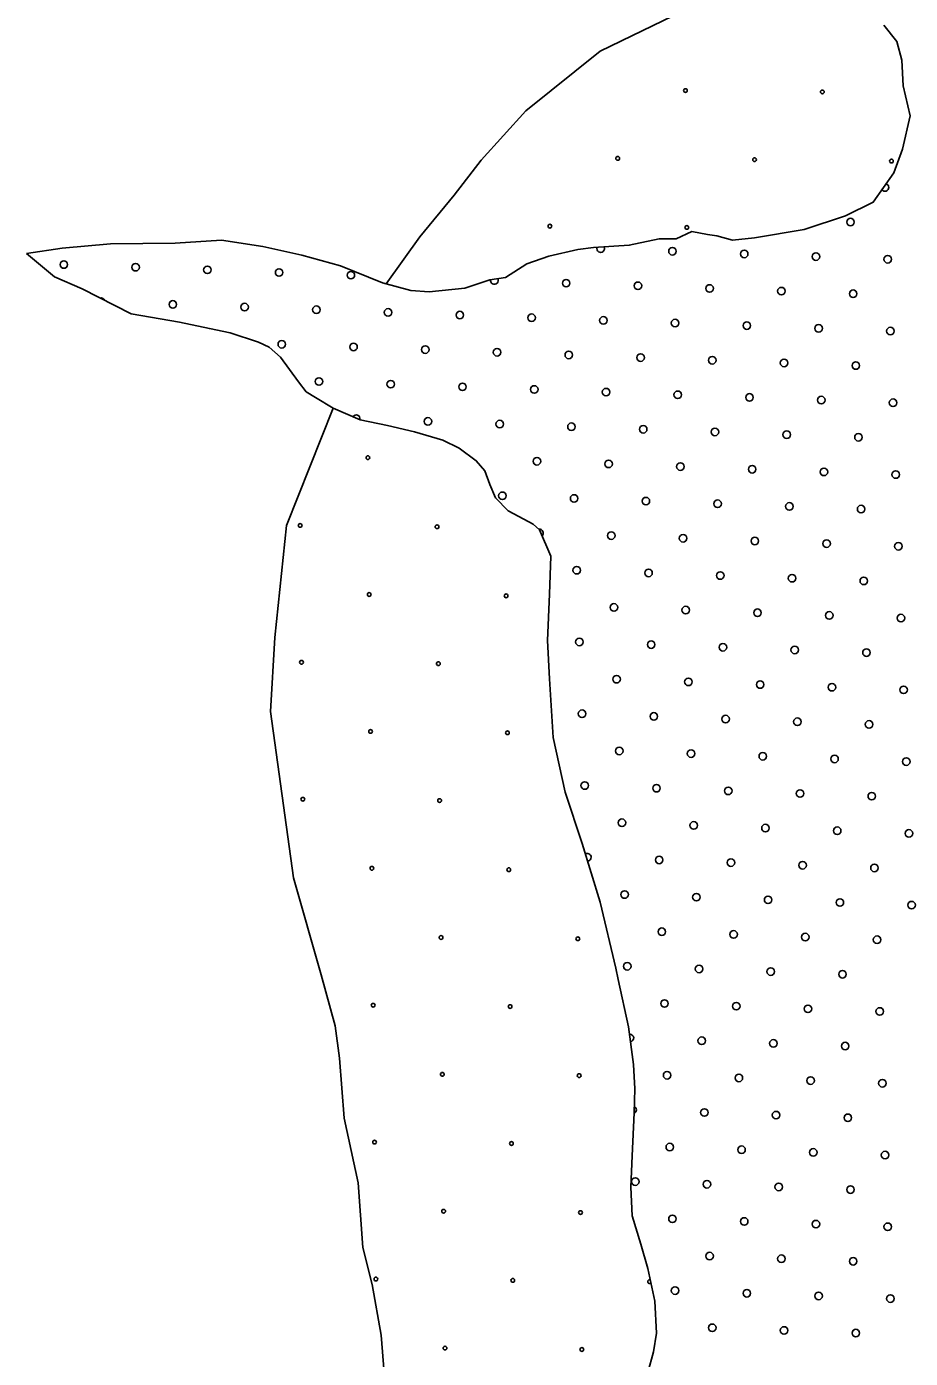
# Model space of a CAD drawing. Extents: x 1788175 to 1969470, y 584502 to 738744.
# Drawn here: x 1797994 to 1800477, y 714890 to 718631 of the extents above; entities that cross this region are included whole.
import ezdxf

# ---------------------------------------------------------------- set-up
doc = ezdxf.new("R2010")
doc.units = 0
for name, color, linetype in [('DESIGN - EROSION CONTROL - Devices', 7, 'Continuous'), ('DESIGN - SCRATCH - User 1', 7, 'Continuous'), ('DESIGN - TRAFFIC CONTROL PERMANENT - Pavement Marking Text', 7, 'Continuous'), ('DESIGN - TRANSPORTATION - Edge of Traveled Way', 7, 'Continuous')]:
    doc.layers.add(name, color=color, linetype=linetype)

msp = doc.modelspace()

# ---------------------------------------------------------------- linework, layer by layer
at = {"layer": 'DESIGN - EROSION CONTROL - Devices'}
for centre in [(1799845.3, 718451), (1800229.9, 718447.3), (1799654.9, 718260.6), (1800039.5, 718256.9), (1800424, 718253.1), (1799464.5, 718070.2), (1799849.1, 718066.5), (1798953.1, 717419.8), (1798762.7, 717229.4), (1799147.3, 717225.7), (1798956.8, 717035.3), (1799341.4, 717031.6), (1798766.4, 716844.9), (1799151, 716841.1), (1798960.6, 716650.7), (1799345.1, 716647), (1798770.2, 716460.3), (1799154.7, 716456.6), (1798964.3, 716266.2), (1799348.9, 716262.4), (1799158.5, 716072), (1799543, 716068.3), (1798968, 715881.6), (1799352.6, 715877.9), (1799162.2, 715687.5), (1799546.7, 715683.8), (1798971.8, 715497.1), (1799356.3, 715493.3), (1799165.9, 715302.9), (1799550.5, 715299.2), (1798975.5, 715112.5), (1799360.1, 715108.8), (1799169.7, 714918.4), (1799554.2, 714914.6)]:
    msp.add_circle(centre, 5.28, dxfattribs=at)
msp.add_arc((1799744.6, 715105.1), 5.28, 68.7165, 315.7773, dxfattribs=at)
at = {"layer": 'DESIGN - SCRATCH - User 1'}
for points in [[(1799004.3, 717908.2), (1799099, 718040), (1799195.3, 718157), (1799271.4, 718255.8), (1799397, 718394), (1799606.1, 718561.3), (1799870.8, 718690.1), (1799979.4, 718764.7), (1800238.5, 718885.9)], [(1797994.2, 717993.7), (1798094.2, 718007.9), (1798230.1, 718020.1), (1798412, 718022.4), (1798541.9, 718030.6), (1798657.8, 718012.8), (1798767.8, 717988.9), (1798875.7, 717959.1), (1798993.7, 717911.2), (1799073.6, 717889.3), (1799125.6, 717885.3), (1799225.5, 717895.5), (1799295.5, 717919.6), (1799339.5, 717925.7), (1799399.4, 717963.9), (1799461.4, 717986), (1799543.3, 718004.1), (1799587.3, 718010.2), (1799687.3, 718016.4), (1799771.2, 718034.5), (1799819.2, 718034.6), (1799863.2, 718054.7), (1799907.1, 718046.8), (1799933.1, 718042.8), (1799977.1, 718030.9), (1800039.1, 718037), (1800179, 718061.2), (1800294.9, 718099.4), (1800372.9, 718137.6), (1800430.8, 718219.8), (1800454.8, 718286), (1800476.8, 718380.1), (1800456.8, 718464.2), (1800452.8, 718536.3), (1800438.8, 718588.4), (1800402.8, 718634.4)], [(1800402.8, 718634.4), (1800438.8, 718588.4), (1800452.8, 718536.3), (1800456.8, 718464.2), (1800476.8, 718380.1), (1800454.8, 718286), (1800430.8, 718219.8), (1800372.9, 718137.6), (1800294.9, 718099.4), (1800179, 718061.2), (1800039.1, 718037), (1799977.1, 718030.9), (1799933.1, 718042.8), (1799907.1, 718046.8), (1799863.2, 718054.7), (1799819.2, 718034.6), (1799771.2, 718034.5), (1799687.3, 718016.4), (1799587.3, 718010.2), (1799543.3, 718004.1), (1799461.4, 717986), (1799399.4, 717963.9), (1799339.5, 717925.7), (1799295.5, 717919.6), (1799225.5, 717895.5), (1799125.6, 717885.3), (1799073.6, 717889.3), (1799004.3, 717908.2)], [(1799656.3, 715954.2), (1799649.5, 715985.4), (1799605.5, 716171.6), (1799555.5, 716335.7), (1799507.5, 716479.9), (1799473.5, 716634.1), (1799463.5, 716798.3), (1799457.5, 716906.4), (1799463.5, 717036.6), (1799467.5, 717142.8), (1799435.5, 717216.8), (1799417.5, 717232.8), (1799377.5, 717254.8), (1799347.5, 717270.8), (1799311.5, 717306.8), (1799295.5, 717344.8), (1799281.6, 717382.8), (1799257.6, 717410.9), (1799209.6, 717446.8), (1799163.6, 717468.8), (1799083.6, 717492.7), (1799007.7, 717510.6), (1798931.7, 717526.5), (1798855.8, 717558.4), (1798805.8, 717588.4), (1798779.8, 717604.4), (1798757.8, 717632.4), (1798707.8, 717702.4), (1798675.9, 717730.4), (1798645.9, 717744.4), (1798565.9, 717770.3), (1798507.9, 717782.2), (1798424, 717800.1), (1798288.1, 717824), (1798150.1, 717893.8), (1798072.2, 717927.8), (1797994.2, 717993.7)], [(1799863.7, 712783.1), (1799392.9, 713656.7), (1799029.5, 714461.4), (1798990.5, 714954.6), (1798964.6, 715097.3), (1798938.6, 715201.2), (1798925.6, 715382.9), (1798886.7, 715564.6), (1798873.7, 715733.3), (1798860.7, 715824.1), (1798821.8, 715966.9), (1798743.9, 716239.4), (1798679, 716706.7), (1798692, 716914.3), (1798724.5, 717229.1), (1798855.8, 717558.4)], [(1798855.8, 717558.4), (1798931.7, 717526.5), (1799007.7, 717510.6), (1799083.6, 717492.7), (1799163.6, 717468.8), (1799209.6, 717446.8), (1799257.6, 717410.9), (1799281.6, 717382.8), (1799295.5, 717344.8), (1799311.5, 717306.8), (1799347.5, 717270.8), (1799377.5, 717254.8), (1799417.5, 717232.8), (1799435.5, 717216.8), (1799467.5, 717142.8), (1799463.5, 717036.6), (1799457.5, 716906.4), (1799463.5, 716798.3), (1799473.5, 716634.1), (1799507.5, 716479.9), (1799555.5, 716335.7), (1799605.5, 716171.6), (1799649.5, 715985.4), (1799656.3, 715954.2)], [(1799656.3, 715954.2), (1799685.5, 715821.2), (1799699.5, 715715.1), (1799703.5, 715647), (1799701.5, 715578.9), (1799695.5, 715458.7), (1799691.5, 715370.6), (1799695.5, 715290.4), (1799719.5, 715210.4), (1799739.5, 715142.3), (1799759.5, 715050.2), (1799763.5, 714960.1), (1799755.5, 714908), (1799739.5, 714849.9)], [(1799739.5, 714849.9), (1799755.5, 714908), (1799763.5, 714960.1), (1799759.5, 715050.2), (1799739.5, 715142.3), (1799719.5, 715210.4), (1799695.5, 715290.4), (1799691.5, 715370.6), (1799695.5, 715458.7), (1799701.5, 715578.9), (1799703.5, 715647), (1799699.5, 715715.1), (1799685.5, 715821.2), (1799656.3, 715954.2)]]:
    msp.add_lwpolyline(points, dxfattribs=at)
at = {"layer": 'DESIGN - TRAFFIC CONTROL PERMANENT - Pavement Marking Text'}
for centre in [(1800309, 718081.8), (1799808.8, 717999.6), (1798098.8, 717962.3), (1800010.4, 717992.2), (1800212, 717984.7), (1800413.6, 717977.2), (1798300.4, 717954.8), (1798502, 717947.4), (1798703.6, 717939.9), (1798905.2, 717932.4), (1799510.1, 717910), (1799711.7, 717902.6), (1799913.3, 717895.1), (1800114.9, 717887.6), (1798405, 717850.3), (1800316.5, 717880.2), (1798606.6, 717842.8), (1798808.2, 717835.4), (1799009.8, 717827.9), (1799211.4, 717820.4), (1799413, 717813), (1799614.6, 717805.5), (1799816.2, 717798), (1800017.8, 717790.6), (1800219.4, 717783.1), (1800421.1, 717775.6), (1798711.1, 717738.3), (1798912.7, 717730.8), (1799114.3, 717723.4), (1799315.9, 717715.9), (1799517.5, 717708.4), (1799719.2, 717701), (1799920.8, 717693.5), (1800122.4, 717686), (1800324, 717678.6), (1798815.6, 717633.8), (1799017.2, 717626.3), (1799218.9, 717618.8), (1799420.5, 717611.4), (1799622.1, 717603.9), (1799823.7, 717596.4), (1800025.3, 717589), (1800226.9, 717581.5), (1800428.5, 717574), (1799121.8, 717521.8), (1799323.4, 717514.3), (1799525, 717506.8), (1799726.6, 717499.4), (1799928.2, 717491.9), (1800129.8, 717484.4), (1800331.4, 717477), (1799427.9, 717409.7), (1799629.5, 717402.3), (1799831.2, 717394.8), (1800032.8, 717387.3), (1800234.4, 717379.9), (1800436, 717372.4), (1799330.9, 717312.7), (1799532.5, 717305.2), (1799734.1, 717297.7), (1799935.7, 717290.3), (1800137.3, 717282.8), (1800338.9, 717275.3), (1799637, 717200.7), (1799838.6, 717193.2), (1800040.2, 717185.7), (1800241.8, 717178.3), (1800443.5, 717170.8), (1799539.9, 717103.6), (1799741.6, 717096.1), (1799943.2, 717088.7), (1800144.8, 717081.2), (1800346.4, 717073.7), (1799644.5, 716999.1), (1799846.1, 716991.6), (1800047.7, 716984.1), (1800249.3, 716976.7), (1800450.9, 716969.2), (1799547.4, 716902), (1799749, 716894.5), (1799950.6, 716887.1), (1800152.2, 716879.6), (1800353.9, 716872.1), (1799651.9, 716797.5), (1799853.6, 716790), (1800055.2, 716782.5), (1800256.8, 716775), (1800458.4, 716767.6), (1799554.9, 716700.4), (1799756.5, 716692.9), (1799958.1, 716685.4), (1800159.7, 716678), (1800361.3, 716670.5), (1799659.4, 716595.8), (1799861, 716588.4), (1800062.6, 716580.9), (1800264.2, 716573.4), (1800465.9, 716566), (1799562.3, 716498.8), (1799764, 716491.3), (1799965.6, 716483.8), (1800167.2, 716476.4), (1800368.8, 716468.9), (1799666.9, 716394.2), (1799868.5, 716386.8), (1800070.1, 716379.3), (1800271.7, 716371.8), (1800473.3, 716364.4), (1799771.4, 716289.7), (1799973, 716282.2), (1800174.6, 716274.8), (1800376.3, 716267.3), (1799674.3, 716192.6), (1799876, 716185.2), (1800077.6, 716177.7), (1800279.2, 716170.2), (1800480.8, 716162.8), (1799778.9, 716088.1), (1799980.5, 716080.6), (1800182.1, 716073.1), (1800383.7, 716065.7), (1799681.8, 715991), (1799883.4, 715983.5), (1800085, 715976.1), (1800286.6, 715968.6), (1799786.4, 715886.5), (1799988, 715879), (1800189.6, 715871.5), (1800391.2, 715864.1), (1799890.9, 715781.9), (1800092.5, 715774.5), (1800294.1, 715767), (1799793.8, 715684.9), (1799995.4, 715677.4), (1800197, 715669.9), (1800398.7, 715662.5), (1799898.4, 715580.3), (1800100, 715572.9), (1800301.6, 715565.4), (1799801.3, 715483.3), (1800002.9, 715475.8), (1800204.5, 715468.3), (1800406.1, 715460.8), (1799704.2, 715386.2), (1799905.8, 715378.7), (1800107.4, 715371.2), (1800309, 715363.8), (1799808.8, 715281.6), (1800010.4, 715274.2), (1800212, 715266.7), (1800413.6, 715259.2), (1799913.3, 715177.1), (1800114.9, 715169.6), (1800316.5, 715162.2), (1799816.2, 715080), (1800017.8, 715072.6), (1800219.4, 715065.1), (1800421.1, 715057.6), (1799920.8, 714975.5), (1800122.4, 714968), (1800324, 714960.6)]:
    msp.add_circle(centre, 10.6, dxfattribs=at)
for centre, start, end in [((1800406.1, 718178.9), 216.0104, 73.6205), ((1799607.1, 718007.1), 159.3445, 27.7165), ((1799308.5, 717917.5), 166.2637, 29.4885), ((1798203.3, 717857.8), 23.4887, 102.7652), ((1798920.2, 717529.2), 348.0337, 146.3726), ((1799435.4, 717208.1), 312.8583, 99.9767), ((1799569.8, 716297.2), 273.5229, 120.3516), ((1799689.3, 715789.4), 279.6347, 95.3942), ((1799696.7, 715587.8), 296.5106, 60.0722)]:
    msp.add_arc(centre, 10.6, start, end, dxfattribs=at)
at = {"layer": 'DESIGN - TRANSPORTATION - Edge of Traveled Way'}
for points in [[(1797994.2, 717993.7), (1798094.2, 718007.9), (1798230.1, 718020.1), (1798412, 718022.4), (1798541.9, 718030.6), (1798657.8, 718012.8), (1798767.8, 717988.9), (1798875.7, 717959.1), (1798993.7, 717911.2), (1799073.6, 717889.3), (1799125.6, 717885.3), (1799225.5, 717895.5), (1799295.5, 717919.6), (1799339.5, 717925.7), (1799399.4, 717963.9), (1799461.4, 717986), (1799543.3, 718004.1), (1799587.3, 718010.2), (1799687.3, 718016.4), (1799771.2, 718034.5), (1799819.2, 718034.6), (1799863.2, 718054.7), (1799907.1, 718046.8), (1799933.1, 718042.8), (1799977.1, 718030.9), (1800039.1, 718037), (1800179, 718061.2), (1800294.9, 718099.4), (1800372.9, 718137.6), (1800430.8, 718219.8), (1800454.8, 718286), (1800476.8, 718380.1), (1800456.8, 718464.2), (1800452.8, 718536.3), (1800438.8, 718588.4), (1800402.8, 718634.4)], [(1799656.3, 715954.2), (1799649.5, 715985.4), (1799605.5, 716171.6), (1799555.5, 716335.7), (1799507.5, 716479.9), (1799473.5, 716634.1), (1799463.5, 716798.3), (1799457.5, 716906.4), (1799463.5, 717036.6), (1799467.5, 717142.8), (1799435.5, 717216.8), (1799417.5, 717232.8), (1799377.5, 717254.8), (1799347.5, 717270.8), (1799311.5, 717306.8), (1799295.5, 717344.8), (1799281.6, 717382.8), (1799257.6, 717410.9), (1799209.6, 717446.8), (1799163.6, 717468.8), (1799083.6, 717492.7), (1799007.7, 717510.6), (1798931.7, 717526.5), (1798855.8, 717558.4), (1798805.8, 717588.4), (1798779.8, 717604.4), (1798757.8, 717632.4), (1798707.8, 717702.4), (1798675.9, 717730.4), (1798645.9, 717744.4), (1798565.9, 717770.3), (1798507.9, 717782.2), (1798424, 717800.1), (1798288.1, 717824), (1798150.1, 717893.8), (1798072.2, 717927.8), (1797994.2, 717993.7)], [(1799739.5, 714849.9), (1799755.5, 714908), (1799763.5, 714960.1), (1799759.5, 715050.2), (1799739.5, 715142.3), (1799719.5, 715210.4), (1799695.5, 715290.4), (1799691.5, 715370.6), (1799695.5, 715458.7), (1799701.5, 715578.9), (1799703.5, 715647), (1799699.5, 715715.1), (1799685.5, 715821.2), (1799656.3, 715954.2)]]:
    msp.add_lwpolyline(points, dxfattribs=at)

doc.saveas('drawing.dxf')
